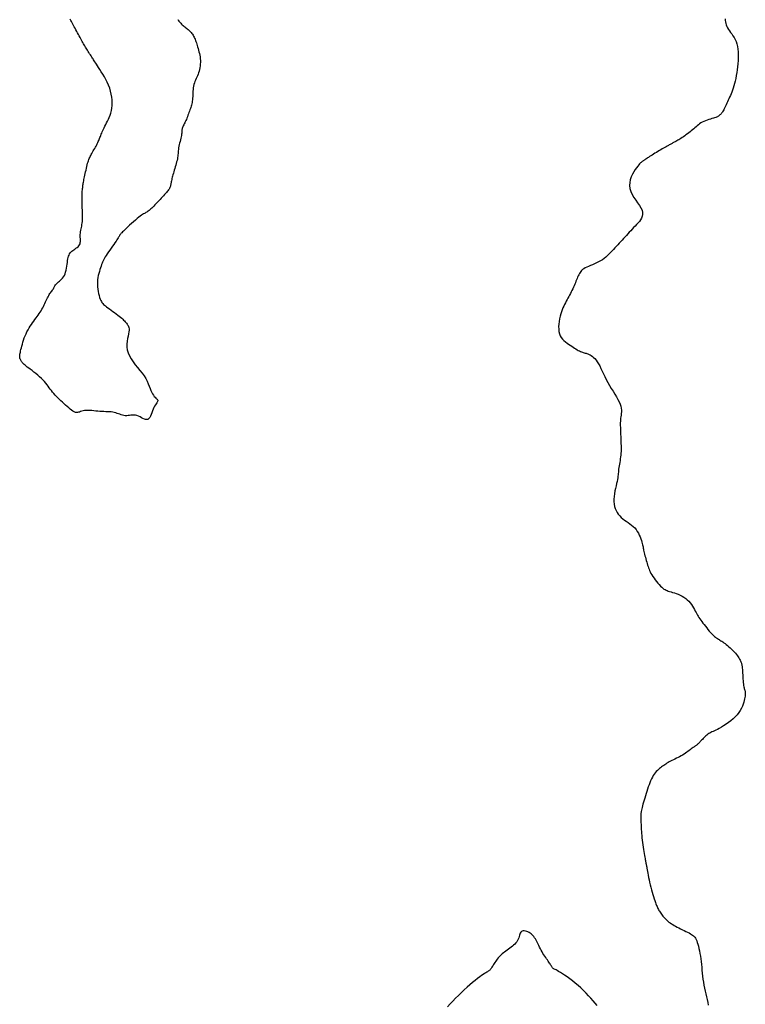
# Model space of a CAD drawing. Header units: millimetres. Extents: x 32690613 to 32693367, y 5343692 to 5344708.
# Tile 751 of 1009: x 32693075 to 32693105, y 5344024 to 5344064. Entities that reach past the tile are written whole.
import ezdxf

# ---------------------------------------------------------------- set-up
doc = ezdxf.new("R2010")
doc.units = ezdxf.units.MM
doc.header["$LTSCALE"] = 20
doc.layers.add('02-DGM_HL_492.00', color=82, linetype='Continuous')
doc.layers.add('02-DGM_HL_492.50', color=92, linetype='Continuous')

msp = doc.modelspace()

# ---------------------------------------------------------------- linework, layer by layer
at = {"layer": '02-DGM_HL_492.00', "elevation": 492, "flags": 128}
msp.add_lwpolyline([(32693081.891, 5344064.373), (32693081.912, 5344064.342), (32693081.936, 5344064.31), (32693081.962, 5344064.278), (32693081.99, 5344064.246), (32693082.019, 5344064.215), (32693082.051, 5344064.184), (32693082.083, 5344064.154), (32693082.116, 5344064.125), (32693082.15, 5344064.097), (32693082.185, 5344064.069), (32693082.22, 5344064.042), (32693082.254, 5344064.014), (32693082.289, 5344063.986), (32693082.322, 5344063.957), (32693082.355, 5344063.928), (32693082.387, 5344063.897), (32693082.418, 5344063.865), (32693082.447, 5344063.832), (32693082.476, 5344063.798), (32693082.502, 5344063.762), (32693082.528, 5344063.724), (32693082.552, 5344063.684), (32693082.574, 5344063.643), (32693082.594, 5344063.6), (32693082.613, 5344063.555), (32693082.631, 5344063.508), (32693082.649, 5344063.459), (32693082.666, 5344063.407), (32693082.682, 5344063.352), (32693082.7, 5344063.295), (32693082.717, 5344063.234), (32693082.736, 5344063.171), (32693082.754, 5344063.105), (32693082.772, 5344063.037), (32693082.789, 5344062.966), (32693082.804, 5344062.894), (32693082.817, 5344062.821), (32693082.826, 5344062.746), (32693082.831, 5344062.672), (32693082.832, 5344062.597), (32693082.828, 5344062.522), (32693082.82, 5344062.448), (32693082.809, 5344062.375), (32693082.794, 5344062.303), (32693082.776, 5344062.233), (32693082.756, 5344062.166), (32693082.734, 5344062.101), (32693082.709, 5344062.039), (32693082.684, 5344061.979), (32693082.658, 5344061.92), (32693082.632, 5344061.862), (32693082.608, 5344061.803), (32693082.585, 5344061.743), (32693082.566, 5344061.681), (32693082.55, 5344061.615), (32693082.538, 5344061.546), (32693082.529, 5344061.474), (32693082.523, 5344061.401), (32693082.519, 5344061.327), (32693082.516, 5344061.253), (32693082.514, 5344061.181), (32693082.51, 5344061.112), (32693082.505, 5344061.047), (32693082.498, 5344060.986), (32693082.489, 5344060.93), (32693082.478, 5344060.877), (32693082.465, 5344060.826), (32693082.451, 5344060.777), (32693082.435, 5344060.727), (32693082.418, 5344060.677), (32693082.399, 5344060.625), (32693082.38, 5344060.571), (32693082.36, 5344060.515), (32693082.339, 5344060.458), (32693082.318, 5344060.401), (32693082.296, 5344060.343), (32693082.273, 5344060.287), (32693082.251, 5344060.232), (32693082.228, 5344060.18), (32693082.205, 5344060.13), (32693082.182, 5344060.084), (32693082.16, 5344060.04), (32693082.14, 5344059.999), (32693082.121, 5344059.96), (32693082.104, 5344059.924), (32693082.09, 5344059.889), (32693082.079, 5344059.857), (32693082.072, 5344059.826), (32693082.067, 5344059.796), (32693082.064, 5344059.765), (32693082.062, 5344059.733), (32693082.059, 5344059.698), (32693082.057, 5344059.66), (32693082.052, 5344059.617), (32693082.045, 5344059.568), (32693082.034, 5344059.513), (32693082.021, 5344059.452), (32693082.006, 5344059.387), (32693081.99, 5344059.32), (32693081.973, 5344059.251), (32693081.958, 5344059.183), (32693081.943, 5344059.115), (32693081.931, 5344059.05), (32693081.922, 5344058.989), (32693081.915, 5344058.931), (32693081.91, 5344058.875), (32693081.905, 5344058.821), (32693081.9, 5344058.766), (32693081.895, 5344058.711), (32693081.887, 5344058.654), (32693081.877, 5344058.594), (32693081.864, 5344058.531), (32693081.848, 5344058.465), (32693081.829, 5344058.397), (32693081.81, 5344058.328), (32693081.789, 5344058.259), (32693081.768, 5344058.19), (32693081.748, 5344058.123), (32693081.729, 5344058.058), (32693081.711, 5344057.997), (32693081.694, 5344057.938), (32693081.679, 5344057.883), (32693081.666, 5344057.83), (32693081.654, 5344057.78), (32693081.643, 5344057.733), (32693081.633, 5344057.688), (32693081.625, 5344057.646), (32693081.618, 5344057.606), (32693081.611, 5344057.568), (32693081.604, 5344057.532), (32693081.597, 5344057.498), (32693081.589, 5344057.464), (32693081.579, 5344057.432), (32693081.566, 5344057.4), (32693081.551, 5344057.368), (32693081.533, 5344057.336), (32693081.511, 5344057.303), (32693081.486, 5344057.269), (32693081.457, 5344057.234), (32693081.425, 5344057.196), (32693081.389, 5344057.156), (32693081.35, 5344057.113), (32693081.307, 5344057.066), (32693081.26, 5344057.016), (32693081.211, 5344056.962), (32693081.159, 5344056.907), (32693081.106, 5344056.85), (32693081.053, 5344056.794), (32693081.001, 5344056.74), (32693080.95, 5344056.687), (32693080.902, 5344056.638), (32693080.857, 5344056.593), (32693080.815, 5344056.553), (32693080.775, 5344056.516), (32693080.738, 5344056.483), (32693080.703, 5344056.454), (32693080.669, 5344056.428), (32693080.637, 5344056.405), (32693080.606, 5344056.384), (32693080.576, 5344056.366), (32693080.545, 5344056.349), (32693080.512, 5344056.331), (32693080.477, 5344056.311), (32693080.437, 5344056.286), (32693080.392, 5344056.256), (32693080.34, 5344056.219), (32693080.281, 5344056.173), (32693080.213, 5344056.117), (32693080.138, 5344056.053), (32693080.059, 5344055.984), (32693079.979, 5344055.912), (32693079.9, 5344055.84), (32693079.824, 5344055.77), (32693079.755, 5344055.706), (32693079.694, 5344055.649), (32693079.644, 5344055.602), (32693079.605, 5344055.564), (32693079.573, 5344055.533), (32693079.549, 5344055.508), (32693079.53, 5344055.487), (32693079.516, 5344055.47), (32693079.504, 5344055.454), (32693079.494, 5344055.439), (32693079.484, 5344055.422), (32693079.473, 5344055.403), (32693079.461, 5344055.38), (32693079.445, 5344055.353), (32693079.425, 5344055.321), (32693079.401, 5344055.283), (32693079.371, 5344055.237), (32693079.335, 5344055.182), (32693079.291, 5344055.119), (32693079.241, 5344055.048), (32693079.187, 5344054.973), (32693079.131, 5344054.894), (32693079.075, 5344054.814), (32693079.021, 5344054.735), (32693078.97, 5344054.66), (32693078.924, 5344054.59), (32693078.886, 5344054.527), (32693078.853, 5344054.47), (32693078.826, 5344054.417), (32693078.801, 5344054.366), (32693078.78, 5344054.315), (32693078.76, 5344054.263), (32693078.739, 5344054.208), (32693078.718, 5344054.147), (32693078.694, 5344054.081), (32693078.669, 5344054.008), (32693078.645, 5344053.93), (32693078.621, 5344053.846), (32693078.6, 5344053.759), (32693078.582, 5344053.668), (32693078.569, 5344053.574), (32693078.562, 5344053.478), (32693078.562, 5344053.381), (32693078.568, 5344053.283), (32693078.579, 5344053.187), (32693078.594, 5344053.094), (32693078.613, 5344053.005), (32693078.635, 5344052.922), (32693078.657, 5344052.846), (32693078.681, 5344052.78), (32693078.704, 5344052.723), (32693078.728, 5344052.675), (32693078.753, 5344052.633), (32693078.782, 5344052.596), (32693078.814, 5344052.562), (32693078.851, 5344052.529), (32693078.894, 5344052.494), (32693078.943, 5344052.457), (32693079.001, 5344052.415), (32693079.064, 5344052.369), (32693079.132, 5344052.32), (32693079.202, 5344052.27), (32693079.273, 5344052.218), (32693079.342, 5344052.167), (32693079.408, 5344052.117), (32693079.468, 5344052.069), (32693079.522, 5344052.024), (32693079.57, 5344051.983), (32693079.612, 5344051.943), (32693079.65, 5344051.906), (32693079.683, 5344051.871), (32693079.714, 5344051.838), (32693079.742, 5344051.806), (32693079.769, 5344051.775), (32693079.794, 5344051.745), (32693079.818, 5344051.714), (32693079.84, 5344051.681), (32693079.857, 5344051.643), (32693079.87, 5344051.6), (32693079.878, 5344051.549), (32693079.878, 5344051.489), (32693079.872, 5344051.418), (32693079.857, 5344051.335), (32693079.838, 5344051.241), (32693079.818, 5344051.139), (32693079.8, 5344051.028), (32693079.79, 5344050.912), (32693079.789, 5344050.792), (32693079.803, 5344050.669), (32693079.835, 5344050.545), (32693079.888, 5344050.422), (32693079.958, 5344050.3), (32693080.041, 5344050.179), (32693080.133, 5344050.06), (32693080.228, 5344049.941), (32693080.324, 5344049.824), (32693080.415, 5344049.708), (32693080.497, 5344049.594), (32693080.566, 5344049.482), (32693080.624, 5344049.373), (32693080.673, 5344049.268), (32693080.715, 5344049.168), (32693080.751, 5344049.075), (32693080.783, 5344048.989), (32693080.815, 5344048.912), (32693080.848, 5344048.846), (32693080.883, 5344048.79), (32693080.919, 5344048.744), (32693080.954, 5344048.706), (32693080.988, 5344048.674), (32693081.018, 5344048.648), (32693081.043, 5344048.625), (32693081.061, 5344048.604), (32693081.07, 5344048.583), (32693081.07, 5344048.561), (32693081.06, 5344048.536), (32693081.044, 5344048.509), (32693081.022, 5344048.477), (32693080.996, 5344048.439), (32693080.967, 5344048.396), (32693080.937, 5344048.345), (32693080.908, 5344048.286), (32693080.88, 5344048.218), (32693080.853, 5344048.145), (32693080.826, 5344048.069), (32693080.798, 5344047.996), (32693080.769, 5344047.928), (32693080.736, 5344047.868), (32693080.701, 5344047.822), (32693080.66, 5344047.792), (32693080.615, 5344047.781), (32693080.564, 5344047.787), (32693080.51, 5344047.804), (32693080.452, 5344047.831), (32693080.392, 5344047.862), (32693080.33, 5344047.894), (32693080.267, 5344047.924), (32693080.204, 5344047.947), (32693080.141, 5344047.96), (32693080.078, 5344047.966), (32693080.016, 5344047.965), (32693079.955, 5344047.96), (32693079.895, 5344047.953), (32693079.836, 5344047.947), (32693079.777, 5344047.944), (32693079.72, 5344047.945), (32693079.664, 5344047.952), (32693079.609, 5344047.964), (32693079.554, 5344047.981), (32693079.499, 5344048.001), (32693079.443, 5344048.021), (32693079.386, 5344048.042), (32693079.326, 5344048.061), (32693079.265, 5344048.077), (32693079.2, 5344048.089), (32693079.133, 5344048.098), (32693079.062, 5344048.104), (32693078.989, 5344048.108), (32693078.913, 5344048.111), (32693078.835, 5344048.114), (32693078.754, 5344048.118), (32693078.671, 5344048.123), (32693078.585, 5344048.13), (32693078.498, 5344048.138), (32693078.412, 5344048.147), (32693078.327, 5344048.155), (32693078.244, 5344048.16), (32693078.166, 5344048.163), (32693078.093, 5344048.162), (32693078.027, 5344048.156), (32693077.969, 5344048.145), (32693077.917, 5344048.13), (32693077.87, 5344048.113), (32693077.826, 5344048.097), (32693077.785, 5344048.084), (32693077.743, 5344048.076), (32693077.7, 5344048.075), (32693077.655, 5344048.083), (32693077.605, 5344048.103), (32693077.552, 5344048.132), (32693077.495, 5344048.17), (32693077.436, 5344048.216), (32693077.374, 5344048.267), (32693077.311, 5344048.322), (32693077.247, 5344048.381), (32693077.182, 5344048.44), (32693077.117, 5344048.5), (32693077.053, 5344048.56), (32693076.99, 5344048.62), (32693076.928, 5344048.681), (32693076.868, 5344048.741), (32693076.81, 5344048.801), (32693076.756, 5344048.861), (32693076.705, 5344048.922), (32693076.657, 5344048.983), (32693076.612, 5344049.044), (32693076.568, 5344049.105), (32693076.523, 5344049.167), (32693076.476, 5344049.23), (32693076.426, 5344049.293), (32693076.371, 5344049.358), (32693076.31, 5344049.424), (32693076.241, 5344049.49), (32693076.167, 5344049.557), (32693076.088, 5344049.624), (32693076.009, 5344049.689), (32693075.929, 5344049.752), (32693075.853, 5344049.812), (32693075.78, 5344049.867), (32693075.715, 5344049.917), (32693075.658, 5344049.962), (32693075.609, 5344050.002), (32693075.567, 5344050.037), (32693075.531, 5344050.069), (32693075.501, 5344050.097), (32693075.475, 5344050.124), (32693075.452, 5344050.149), (32693075.432, 5344050.173), (32693075.414, 5344050.198), (32693075.398, 5344050.222), (32693075.384, 5344050.247), (32693075.372, 5344050.271), (32693075.362, 5344050.297), (32693075.354, 5344050.322), (32693075.348, 5344050.348), (32693075.344, 5344050.374), (32693075.343, 5344050.4), (32693075.344, 5344050.429), (32693075.348, 5344050.459), (32693075.353, 5344050.494), (32693075.361, 5344050.532), (32693075.371, 5344050.577), (32693075.383, 5344050.628), (32693075.397, 5344050.687), (32693075.414, 5344050.754), (32693075.433, 5344050.829), (32693075.454, 5344050.909), (32693075.478, 5344050.994), (32693075.505, 5344051.081), (32693075.535, 5344051.169), (32693075.568, 5344051.258), (32693075.605, 5344051.344), (32693075.645, 5344051.427), (32693075.688, 5344051.507), (32693075.733, 5344051.584), (32693075.78, 5344051.659), (32693075.829, 5344051.731), (32693075.878, 5344051.8), (32693075.926, 5344051.868), (32693075.975, 5344051.933), (32693076.021, 5344051.996), (32693076.067, 5344052.059), (32693076.111, 5344052.119), (32693076.153, 5344052.18), (32693076.193, 5344052.239), (32693076.231, 5344052.299), (32693076.267, 5344052.358), (32693076.3, 5344052.418), (32693076.332, 5344052.479), (32693076.361, 5344052.54), (32693076.388, 5344052.6), (32693076.415, 5344052.659), (32693076.44, 5344052.717), (32693076.466, 5344052.773), (32693076.491, 5344052.826), (32693076.517, 5344052.876), (32693076.544, 5344052.922), (32693076.571, 5344052.965), (32693076.598, 5344053.005), (32693076.625, 5344053.042), (32693076.651, 5344053.077), (32693076.675, 5344053.111), (32693076.698, 5344053.144), (32693076.719, 5344053.176), (32693076.738, 5344053.208), (32693076.755, 5344053.24), (32693076.771, 5344053.271), (32693076.788, 5344053.303), (32693076.806, 5344053.334), (32693076.827, 5344053.366), (32693076.852, 5344053.397), (32693076.881, 5344053.428), (32693076.915, 5344053.459), (32693076.954, 5344053.49), (32693076.995, 5344053.524), (32693077.038, 5344053.561), (32693077.081, 5344053.602), (32693077.122, 5344053.648), (32693077.16, 5344053.7), (32693077.194, 5344053.76), (32693077.223, 5344053.827), (32693077.247, 5344053.902), (32693077.266, 5344053.98), (32693077.283, 5344054.062), (32693077.296, 5344054.144), (32693077.308, 5344054.225), (32693077.319, 5344054.303), (32693077.33, 5344054.377), (32693077.342, 5344054.443), (32693077.355, 5344054.503), (32693077.37, 5344054.558), (32693077.387, 5344054.607), (32693077.409, 5344054.652), (32693077.434, 5344054.692), (32693077.463, 5344054.729), (32693077.498, 5344054.763), (32693077.539, 5344054.795), (32693077.583, 5344054.825), (32693077.63, 5344054.855), (32693077.676, 5344054.885), (32693077.721, 5344054.916), (32693077.762, 5344054.949), (32693077.798, 5344054.986), (32693077.826, 5344055.026), (32693077.844, 5344055.071), (32693077.855, 5344055.12), (32693077.86, 5344055.172), (32693077.861, 5344055.227), (32693077.859, 5344055.284), (32693077.856, 5344055.343), (32693077.854, 5344055.401), (32693077.854, 5344055.46), (32693077.858, 5344055.518), (32693077.866, 5344055.575), (32693077.876, 5344055.632), (32693077.888, 5344055.689), (32693077.9, 5344055.747), (32693077.912, 5344055.806), (32693077.924, 5344055.866), (32693077.933, 5344055.928), (32693077.94, 5344055.992), (32693077.945, 5344056.057), (32693077.947, 5344056.125), (32693077.948, 5344056.193), (32693077.947, 5344056.263), (32693077.946, 5344056.334), (32693077.943, 5344056.405), (32693077.94, 5344056.476), (32693077.938, 5344056.547), (32693077.935, 5344056.618), (32693077.933, 5344056.689), (32693077.931, 5344056.759), (32693077.929, 5344056.827), (32693077.928, 5344056.894), (32693077.928, 5344056.96), (32693077.928, 5344057.024), (32693077.929, 5344057.085), (32693077.932, 5344057.144), (32693077.935, 5344057.202), (32693077.938, 5344057.257), (32693077.943, 5344057.31), (32693077.948, 5344057.36), (32693077.953, 5344057.409), (32693077.959, 5344057.456), (32693077.966, 5344057.501), (32693077.973, 5344057.545), (32693077.98, 5344057.589), (32693077.989, 5344057.634), (32693077.998, 5344057.682), (32693078.008, 5344057.732), (32693078.02, 5344057.787), (32693078.032, 5344057.847), (32693078.046, 5344057.913), (32693078.061, 5344057.984), (32693078.077, 5344058.057), (32693078.093, 5344058.132), (32693078.11, 5344058.207), (32693078.127, 5344058.279), (32693078.144, 5344058.348), (32693078.16, 5344058.411), (32693078.177, 5344058.468), (32693078.193, 5344058.519), (32693078.209, 5344058.565), (32693078.226, 5344058.609), (32693078.244, 5344058.65), (32693078.264, 5344058.691), (32693078.285, 5344058.732), (32693078.309, 5344058.775), (32693078.335, 5344058.822), (32693078.363, 5344058.871), (32693078.392, 5344058.921), (32693078.422, 5344058.973), (32693078.452, 5344059.025), (32693078.481, 5344059.077), (32693078.509, 5344059.127), (32693078.536, 5344059.176), (32693078.559, 5344059.223), (32693078.581, 5344059.268), (32693078.6, 5344059.311), (32693078.619, 5344059.354), (32693078.636, 5344059.396), (32693078.653, 5344059.438), (32693078.67, 5344059.48), (32693078.686, 5344059.524), (32693078.704, 5344059.569), (32693078.722, 5344059.616), (32693078.742, 5344059.666), (32693078.763, 5344059.717), (32693078.786, 5344059.771), (32693078.812, 5344059.827), (32693078.841, 5344059.886), (32693078.872, 5344059.948), (32693078.907, 5344060.014), (32693078.944, 5344060.083), (32693078.982, 5344060.156), (32693079.02, 5344060.234), (32693079.056, 5344060.316), (32693079.089, 5344060.403), (32693079.118, 5344060.495), (32693079.143, 5344060.593), (32693079.16, 5344060.697), (32693079.171, 5344060.806), (32693079.175, 5344060.919), (32693079.171, 5344061.036), (32693079.159, 5344061.156), (32693079.139, 5344061.278), (32693079.111, 5344061.401), (32693079.073, 5344061.524), (32693079.026, 5344061.647), (32693078.972, 5344061.768), (32693078.913, 5344061.887), (32693078.851, 5344062), (32693078.788, 5344062.108), (32693078.726, 5344062.208), (32693078.667, 5344062.3), (32693078.614, 5344062.382), (32693078.568, 5344062.453), (32693078.528, 5344062.514), (32693078.493, 5344062.567), (32693078.462, 5344062.614), (32693078.434, 5344062.656), (32693078.408, 5344062.696), (32693078.383, 5344062.735), (32693078.357, 5344062.775), (32693078.329, 5344062.817), (32693078.301, 5344062.861), (32693078.271, 5344062.906), (32693078.241, 5344062.953), (32693078.211, 5344063), (32693078.181, 5344063.047), (32693078.151, 5344063.095), (32693078.123, 5344063.141), (32693078.096, 5344063.186), (32693078.069, 5344063.231), (32693078.044, 5344063.275), (32693078.018, 5344063.321), (32693077.992, 5344063.367), (32693077.966, 5344063.414), (32693077.938, 5344063.464), (32693077.909, 5344063.517), (32693077.878, 5344063.573), (32693077.846, 5344063.632), (32693077.812, 5344063.693), (32693077.778, 5344063.755), (32693077.743, 5344063.819), (32693077.708, 5344063.882), (32693077.674, 5344063.945), (32693077.64, 5344064.007), (32693077.606, 5344064.067), (32693077.574, 5344064.126), (32693077.544, 5344064.182), (32693077.514, 5344064.237), (32693077.486, 5344064.289), (32693077.461, 5344064.338), (32693077.437, 5344064.385)], dxfattribs=at)
at = {"layer": '02-DGM_HL_492.50', "elevation": 492.5, "flags": 128}
for points in [[(32693104.581, 5344064.397), (32693104.587, 5344064.335), (32693104.595, 5344064.273), (32693104.608, 5344064.211), (32693104.625, 5344064.149), (32693104.648, 5344064.087), (32693104.678, 5344064.026), (32693104.715, 5344063.964), (32693104.758, 5344063.902), (32693104.806, 5344063.839), (32693104.855, 5344063.772), (32693104.904, 5344063.701), (32693104.952, 5344063.626), (32693104.996, 5344063.544), (32693105.034, 5344063.456), (32693105.065, 5344063.359), (32693105.089, 5344063.256), (32693105.107, 5344063.146), (32693105.118, 5344063.032), (32693105.124, 5344062.913), (32693105.124, 5344062.791), (32693105.12, 5344062.667), (32693105.111, 5344062.541), (32693105.099, 5344062.416), (32693105.083, 5344062.291), (32693105.064, 5344062.169), (32693105.042, 5344062.049), (32693105.018, 5344061.933), (32693104.993, 5344061.821), (32693104.966, 5344061.716), (32693104.939, 5344061.617), (32693104.911, 5344061.526), (32693104.883, 5344061.442), (32693104.855, 5344061.363), (32693104.827, 5344061.29), (32693104.798, 5344061.22), (32693104.769, 5344061.153), (32693104.741, 5344061.089), (32693104.712, 5344061.025), (32693104.683, 5344060.961), (32693104.655, 5344060.898), (32693104.626, 5344060.837), (32693104.599, 5344060.778), (32693104.572, 5344060.722), (32693104.546, 5344060.67), (32693104.521, 5344060.623), (32693104.498, 5344060.581), (32693104.475, 5344060.545), (32693104.455, 5344060.514), (32693104.435, 5344060.488), (32693104.417, 5344060.466), (32693104.399, 5344060.447), (32693104.383, 5344060.431), (32693104.367, 5344060.416), (32693104.352, 5344060.403), (32693104.337, 5344060.39), (32693104.321, 5344060.377), (32693104.303, 5344060.364), (32693104.282, 5344060.351), (32693104.258, 5344060.338), (32693104.228, 5344060.324), (32693104.191, 5344060.31), (32693104.147, 5344060.295), (32693104.095, 5344060.278), (32693104.036, 5344060.261), (32693103.972, 5344060.242), (32693103.905, 5344060.221), (32693103.835, 5344060.198), (32693103.766, 5344060.173), (32693103.699, 5344060.145), (32693103.635, 5344060.115), (32693103.577, 5344060.082), (32693103.522, 5344060.047), (32693103.471, 5344060.009), (32693103.422, 5344059.969), (32693103.375, 5344059.928), (32693103.328, 5344059.886), (32693103.28, 5344059.843), (32693103.231, 5344059.799), (32693103.179, 5344059.756), (32693103.126, 5344059.712), (32693103.071, 5344059.669), (32693103.015, 5344059.628), (32693102.959, 5344059.587), (32693102.904, 5344059.548), (32693102.851, 5344059.511), (32693102.799, 5344059.477), (32693102.749, 5344059.445), (32693102.702, 5344059.415), (32693102.657, 5344059.388), (32693102.615, 5344059.363), (32693102.576, 5344059.341), (32693102.539, 5344059.32), (32693102.504, 5344059.301), (32693102.473, 5344059.283), (32693102.443, 5344059.267), (32693102.415, 5344059.252), (32693102.388, 5344059.237), (32693102.36, 5344059.221), (32693102.331, 5344059.206), (32693102.3, 5344059.188), (32693102.266, 5344059.17), (32693102.228, 5344059.148), (32693102.184, 5344059.125), (32693102.137, 5344059.098), (32693102.085, 5344059.07), (32693102.03, 5344059.039), (32693101.973, 5344059.006), (32693101.914, 5344058.972), (32693101.854, 5344058.937), (32693101.793, 5344058.901), (32693101.732, 5344058.864), (32693101.671, 5344058.826), (32693101.613, 5344058.789), (32693101.556, 5344058.753), (32693101.502, 5344058.719), (32693101.452, 5344058.686), (32693101.406, 5344058.656), (32693101.365, 5344058.63), (32693101.33, 5344058.607), (32693101.299, 5344058.587), (32693101.273, 5344058.569), (32693101.249, 5344058.554), (32693101.228, 5344058.54), (32693101.208, 5344058.527), (32693101.189, 5344058.514), (32693101.169, 5344058.501), (32693101.148, 5344058.487), (32693101.125, 5344058.471), (32693101.099, 5344058.45), (32693101.07, 5344058.424), (32693101.037, 5344058.39), (32693101, 5344058.347), (32693100.957, 5344058.294), (32693100.908, 5344058.228), (32693100.854, 5344058.149), (32693100.797, 5344058.058), (32693100.741, 5344057.957), (32693100.691, 5344057.847), (32693100.651, 5344057.731), (32693100.625, 5344057.61), (32693100.616, 5344057.487), (32693100.63, 5344057.363), (32693100.667, 5344057.239), (32693100.725, 5344057.117), (32693100.796, 5344056.998), (32693100.874, 5344056.882), (32693100.954, 5344056.77), (32693101.028, 5344056.663), (32693101.091, 5344056.561), (32693101.137, 5344056.465), (32693101.161, 5344056.376), (32693101.163, 5344056.293), (32693101.148, 5344056.215), (32693101.119, 5344056.141), (32693101.077, 5344056.071), (32693101.026, 5344056.003), (32693100.97, 5344055.937), (32693100.91, 5344055.872), (32693100.85, 5344055.807), (32693100.79, 5344055.743), (32693100.73, 5344055.678), (32693100.67, 5344055.613), (32693100.61, 5344055.548), (32693100.55, 5344055.483), (32693100.49, 5344055.418), (32693100.43, 5344055.353), (32693100.37, 5344055.288), (32693100.31, 5344055.223), (32693100.25, 5344055.159), (32693100.19, 5344055.094), (32693100.13, 5344055.029), (32693100.07, 5344054.964), (32693100.01, 5344054.899), (32693099.95, 5344054.834), (32693099.89, 5344054.769), (32693099.829, 5344054.705), (32693099.767, 5344054.642), (32693099.703, 5344054.58), (32693099.637, 5344054.521), (32693099.568, 5344054.465), (32693099.495, 5344054.412), (32693099.418, 5344054.363), (32693099.336, 5344054.318), (32693099.252, 5344054.277), (32693099.166, 5344054.239), (32693099.08, 5344054.204), (32693098.997, 5344054.17), (32693098.918, 5344054.137), (32693098.844, 5344054.104), (32693098.779, 5344054.071), (32693098.722, 5344054.037), (32693098.674, 5344054.001), (32693098.632, 5344053.964), (32693098.597, 5344053.924), (32693098.566, 5344053.883), (32693098.539, 5344053.839), (32693098.515, 5344053.792), (32693098.491, 5344053.743), (32693098.468, 5344053.691), (32693098.445, 5344053.635), (32693098.422, 5344053.578), (32693098.398, 5344053.518), (32693098.373, 5344053.457), (32693098.348, 5344053.395), (32693098.321, 5344053.332), (32693098.293, 5344053.268), (32693098.264, 5344053.204), (32693098.233, 5344053.141), (32693098.201, 5344053.077), (32693098.168, 5344053.013), (32693098.134, 5344052.949), (32693098.099, 5344052.885), (32693098.065, 5344052.821), (32693098.03, 5344052.758), (32693097.995, 5344052.693), (32693097.96, 5344052.628), (32693097.925, 5344052.561), (32693097.892, 5344052.492), (32693097.859, 5344052.418), (32693097.828, 5344052.339), (32693097.798, 5344052.255), (32693097.769, 5344052.164), (32693097.743, 5344052.065), (32693097.719, 5344051.961), (32693097.701, 5344051.854), (32693097.687, 5344051.745), (32693097.681, 5344051.637), (32693097.682, 5344051.533), (32693097.693, 5344051.433), (32693097.715, 5344051.341), (32693097.748, 5344051.258), (32693097.791, 5344051.184), (32693097.843, 5344051.117), (32693097.9, 5344051.057), (32693097.963, 5344051.003), (32693098.028, 5344050.953), (32693098.094, 5344050.908), (32693098.159, 5344050.864), (32693098.222, 5344050.823), (32693098.282, 5344050.784), (32693098.34, 5344050.747), (32693098.394, 5344050.713), (32693098.446, 5344050.681), (32693098.496, 5344050.653), (32693098.542, 5344050.628), (32693098.586, 5344050.607), (32693098.627, 5344050.59), (32693098.666, 5344050.575), (32693098.704, 5344050.563), (32693098.741, 5344050.552), (32693098.778, 5344050.542), (32693098.816, 5344050.531), (32693098.855, 5344050.519), (32693098.896, 5344050.504), (32693098.94, 5344050.486), (32693098.985, 5344050.464), (32693099.033, 5344050.436), (32693099.082, 5344050.402), (32693099.132, 5344050.36), (32693099.183, 5344050.31), (32693099.234, 5344050.25), (32693099.284, 5344050.18), (32693099.334, 5344050.098), (32693099.383, 5344050.006), (32693099.433, 5344049.905), (32693099.485, 5344049.796), (32693099.539, 5344049.682), (32693099.595, 5344049.564), (32693099.656, 5344049.443), (32693099.721, 5344049.321), (32693099.79, 5344049.199), (32693099.863, 5344049.078), (32693099.936, 5344048.958), (32693100.007, 5344048.842), (32693100.074, 5344048.73), (32693100.135, 5344048.622), (32693100.187, 5344048.519), (32693100.228, 5344048.423), (32693100.257, 5344048.334), (32693100.274, 5344048.252), (32693100.282, 5344048.175), (32693100.282, 5344048.102), (32693100.278, 5344048.034), (32693100.269, 5344047.968), (32693100.26, 5344047.904), (32693100.251, 5344047.84), (32693100.244, 5344047.778), (32693100.24, 5344047.715), (32693100.237, 5344047.652), (32693100.236, 5344047.59), (32693100.237, 5344047.527), (32693100.238, 5344047.465), (32693100.24, 5344047.402), (32693100.243, 5344047.34), (32693100.245, 5344047.277), (32693100.248, 5344047.215), (32693100.25, 5344047.152), (32693100.253, 5344047.09), (32693100.255, 5344047.028), (32693100.257, 5344046.965), (32693100.26, 5344046.903), (32693100.262, 5344046.84), (32693100.265, 5344046.778), (32693100.267, 5344046.715), (32693100.268, 5344046.651), (32693100.269, 5344046.587), (32693100.268, 5344046.521), (32693100.266, 5344046.453), (32693100.261, 5344046.384), (32693100.255, 5344046.312), (32693100.246, 5344046.237), (32693100.236, 5344046.161), (32693100.224, 5344046.084), (32693100.211, 5344046.008), (32693100.199, 5344045.932), (32693100.187, 5344045.859), (32693100.176, 5344045.79), (32693100.167, 5344045.724), (32693100.16, 5344045.664), (32693100.155, 5344045.607), (32693100.15, 5344045.551), (32693100.145, 5344045.494), (32693100.138, 5344045.435), (32693100.13, 5344045.371), (32693100.118, 5344045.301), (32693100.103, 5344045.222), (32693100.083, 5344045.133), (32693100.061, 5344045.035), (32693100.037, 5344044.931), (32693100.014, 5344044.822), (32693099.994, 5344044.711), (32693099.979, 5344044.599), (32693099.97, 5344044.489), (32693099.969, 5344044.382), (32693099.978, 5344044.281), (32693099.997, 5344044.185), (32693100.024, 5344044.095), (32693100.06, 5344044.011), (32693100.103, 5344043.932), (32693100.154, 5344043.858), (32693100.21, 5344043.79), (32693100.273, 5344043.727), (32693100.34, 5344043.67), (32693100.411, 5344043.616), (32693100.484, 5344043.565), (32693100.557, 5344043.514), (32693100.63, 5344043.463), (32693100.701, 5344043.41), (32693100.769, 5344043.353), (32693100.832, 5344043.29), (32693100.889, 5344043.222), (32693100.939, 5344043.148), (32693100.985, 5344043.072), (32693101.024, 5344042.994), (32693101.058, 5344042.916), (32693101.088, 5344042.841), (32693101.113, 5344042.77), (32693101.133, 5344042.704), (32693101.149, 5344042.646), (32693101.162, 5344042.594), (32693101.172, 5344042.546), (32693101.18, 5344042.501), (32693101.188, 5344042.457), (32693101.196, 5344042.412), (32693101.204, 5344042.366), (32693101.215, 5344042.316), (32693101.227, 5344042.26), (32693101.242, 5344042.201), (32693101.259, 5344042.138), (32693101.276, 5344042.073), (32693101.295, 5344042.007), (32693101.314, 5344041.941), (32693101.333, 5344041.875), (32693101.351, 5344041.812), (32693101.369, 5344041.752), (32693101.387, 5344041.693), (32693101.405, 5344041.637), (32693101.426, 5344041.58), (32693101.449, 5344041.523), (32693101.476, 5344041.465), (32693101.508, 5344041.405), (32693101.545, 5344041.342), (32693101.588, 5344041.275), (32693101.636, 5344041.206), (32693101.688, 5344041.136), (32693101.742, 5344041.067), (32693101.797, 5344041), (32693101.852, 5344040.938), (32693101.906, 5344040.881), (32693101.956, 5344040.832), (32693102.003, 5344040.792), (32693102.047, 5344040.758), (32693102.09, 5344040.731), (32693102.133, 5344040.709), (32693102.178, 5344040.69), (32693102.227, 5344040.673), (32693102.28, 5344040.656), (32693102.339, 5344040.639), (32693102.406, 5344040.619), (32693102.479, 5344040.597), (32693102.557, 5344040.571), (32693102.637, 5344040.541), (32693102.718, 5344040.507), (32693102.798, 5344040.467), (32693102.875, 5344040.422), (32693102.947, 5344040.371), (32693103.014, 5344040.313), (32693103.075, 5344040.25), (32693103.131, 5344040.183), (32693103.182, 5344040.114), (32693103.228, 5344040.044), (32693103.27, 5344039.975), (32693103.308, 5344039.908), (32693103.343, 5344039.844), (32693103.376, 5344039.785), (32693103.406, 5344039.73), (32693103.436, 5344039.678), (32693103.466, 5344039.626), (32693103.498, 5344039.575), (32693103.532, 5344039.523), (32693103.569, 5344039.468), (32693103.61, 5344039.41), (32693103.657, 5344039.347), (32693103.708, 5344039.28), (32693103.761, 5344039.212), (32693103.816, 5344039.144), (32693103.871, 5344039.077), (32693103.925, 5344039.014), (32693103.977, 5344038.955), (32693104.025, 5344038.903), (32693104.068, 5344038.859), (32693104.107, 5344038.821), (32693104.143, 5344038.79), (32693104.176, 5344038.763), (32693104.208, 5344038.74), (32693104.239, 5344038.719), (32693104.269, 5344038.7), (32693104.301, 5344038.68), (32693104.333, 5344038.66), (32693104.368, 5344038.639), (32693104.405, 5344038.615), (32693104.444, 5344038.589), (32693104.485, 5344038.561), (32693104.529, 5344038.529), (32693104.576, 5344038.494), (32693104.626, 5344038.454), (32693104.679, 5344038.41), (32693104.735, 5344038.363), (32693104.791, 5344038.312), (32693104.847, 5344038.259), (32693104.903, 5344038.205), (32693104.955, 5344038.151), (32693105.005, 5344038.097), (32693105.05, 5344038.044), (32693105.089, 5344037.993), (32693105.124, 5344037.944), (32693105.153, 5344037.898), (32693105.178, 5344037.854), (32693105.2, 5344037.813), (32693105.218, 5344037.774), (32693105.233, 5344037.739), (32693105.246, 5344037.706), (32693105.256, 5344037.677), (32693105.265, 5344037.649), (32693105.273, 5344037.621), (32693105.279, 5344037.59), (32693105.284, 5344037.557), (32693105.289, 5344037.517), (32693105.293, 5344037.47), (32693105.297, 5344037.414), (32693105.301, 5344037.349), (32693105.305, 5344037.275), (32693105.309, 5344037.195), (32693105.314, 5344037.113), (32693105.319, 5344037.03), (32693105.325, 5344036.95), (32693105.331, 5344036.876), (32693105.338, 5344036.808), (32693105.346, 5344036.751), (32693105.355, 5344036.703), (32693105.364, 5344036.662), (32693105.373, 5344036.627), (32693105.382, 5344036.597), (32693105.391, 5344036.57), (32693105.398, 5344036.545), (32693105.405, 5344036.519), (32693105.411, 5344036.493), (32693105.415, 5344036.464), (32693105.417, 5344036.432), (32693105.417, 5344036.396), (32693105.415, 5344036.356), (32693105.41, 5344036.31), (32693105.401, 5344036.258), (32693105.39, 5344036.199), (32693105.375, 5344036.132), (32693105.355, 5344036.059), (32693105.33, 5344035.979), (32693105.298, 5344035.896), (32693105.258, 5344035.81), (32693105.209, 5344035.722), (32693105.151, 5344035.633), (32693105.082, 5344035.545), (32693105.002, 5344035.458), (32693104.912, 5344035.375), (32693104.817, 5344035.295), (32693104.718, 5344035.219), (32693104.618, 5344035.149), (32693104.519, 5344035.085), (32693104.426, 5344035.028), (32693104.34, 5344034.979), (32693104.263, 5344034.938), (32693104.195, 5344034.905), (32693104.134, 5344034.877), (32693104.08, 5344034.852), (32693104.032, 5344034.83), (32693103.987, 5344034.809), (32693103.944, 5344034.787), (32693103.903, 5344034.762), (32693103.863, 5344034.733), (32693103.823, 5344034.702), (32693103.783, 5344034.667), (32693103.745, 5344034.631), (32693103.708, 5344034.595), (32693103.673, 5344034.558), (32693103.639, 5344034.523), (32693103.608, 5344034.489), (32693103.579, 5344034.458), (32693103.553, 5344034.429), (32693103.528, 5344034.403), (32693103.505, 5344034.379), (32693103.483, 5344034.357), (32693103.462, 5344034.337), (32693103.441, 5344034.318), (32693103.421, 5344034.301), (32693103.401, 5344034.285), (32693103.38, 5344034.27), (32693103.358, 5344034.255), (32693103.334, 5344034.239), (32693103.309, 5344034.222), (32693103.281, 5344034.203), (32693103.25, 5344034.181), (32693103.216, 5344034.156), (32693103.178, 5344034.128), (32693103.136, 5344034.096), (32693103.091, 5344034.061), (32693103.042, 5344034.025), (32693102.99, 5344033.988), (32693102.935, 5344033.95), (32693102.878, 5344033.911), (32693102.818, 5344033.874), (32693102.756, 5344033.838), (32693102.692, 5344033.803), (32693102.628, 5344033.769), (32693102.563, 5344033.737), (32693102.5, 5344033.705), (32693102.437, 5344033.674), (32693102.377, 5344033.644), (32693102.32, 5344033.615), (32693102.266, 5344033.586), (32693102.216, 5344033.558), (32693102.168, 5344033.53), (32693102.122, 5344033.501), (32693102.077, 5344033.473), (32693102.034, 5344033.443), (32693101.991, 5344033.413), (32693101.948, 5344033.381), (32693101.904, 5344033.349), (32693101.86, 5344033.314), (32693101.816, 5344033.276), (32693101.772, 5344033.235), (32693101.728, 5344033.19), (32693101.686, 5344033.141), (32693101.644, 5344033.086), (32693101.604, 5344033.025), (32693101.566, 5344032.958), (32693101.529, 5344032.884), (32693101.494, 5344032.806), (32693101.46, 5344032.724), (32693101.427, 5344032.637), (32693101.395, 5344032.548), (32693101.364, 5344032.457), (32693101.334, 5344032.365), (32693101.305, 5344032.272), (32693101.276, 5344032.18), (32693101.249, 5344032.089), (32693101.223, 5344032.001), (32693101.198, 5344031.917), (32693101.176, 5344031.837), (32693101.157, 5344031.763), (32693101.14, 5344031.696), (32693101.126, 5344031.637), (32693101.115, 5344031.584), (32693101.106, 5344031.538), (32693101.099, 5344031.496), (32693101.094, 5344031.458), (32693101.091, 5344031.422), (32693101.089, 5344031.388), (32693101.088, 5344031.355), (32693101.087, 5344031.321), (32693101.087, 5344031.285), (32693101.087, 5344031.248), (32693101.088, 5344031.208), (32693101.09, 5344031.164), (32693101.091, 5344031.116), (32693101.093, 5344031.063), (32693101.095, 5344031.003), (32693101.098, 5344030.938), (32693101.101, 5344030.866), (32693101.105, 5344030.789), (32693101.11, 5344030.707), (32693101.115, 5344030.62), (32693101.122, 5344030.53), (32693101.131, 5344030.437), (32693101.141, 5344030.342), (32693101.153, 5344030.245), (32693101.167, 5344030.148), (32693101.181, 5344030.052), (32693101.196, 5344029.959), (32693101.211, 5344029.87), (32693101.226, 5344029.786), (32693101.24, 5344029.71), (32693101.252, 5344029.643), (32693101.262, 5344029.586), (32693101.271, 5344029.538), (32693101.278, 5344029.498), (32693101.285, 5344029.465), (32693101.29, 5344029.437), (32693101.294, 5344029.413), (32693101.298, 5344029.393), (32693101.301, 5344029.374), (32693101.304, 5344029.356), (32693101.308, 5344029.337), (32693101.312, 5344029.316), (32693101.316, 5344029.291), (32693101.322, 5344029.26), (32693101.329, 5344029.222), (32693101.337, 5344029.176), (32693101.348, 5344029.119), (32693101.36, 5344029.051), (32693101.375, 5344028.974), (32693101.391, 5344028.888), (32693101.409, 5344028.795), (32693101.43, 5344028.697), (32693101.451, 5344028.596), (32693101.475, 5344028.493), (32693101.5, 5344028.391), (32693101.526, 5344028.289), (32693101.553, 5344028.19), (32693101.581, 5344028.095), (32693101.61, 5344028.003), (32693101.637, 5344027.917), (32693101.664, 5344027.836), (32693101.69, 5344027.763), (32693101.714, 5344027.697), (32693101.737, 5344027.64), (32693101.758, 5344027.589), (32693101.777, 5344027.545), (32693101.797, 5344027.504), (32693101.817, 5344027.467), (32693101.837, 5344027.431), (32693101.859, 5344027.396), (32693101.883, 5344027.359), (32693101.91, 5344027.32), (32693101.939, 5344027.279), (32693101.97, 5344027.236), (32693102.003, 5344027.192), (32693102.039, 5344027.148), (32693102.077, 5344027.105), (32693102.117, 5344027.062), (32693102.16, 5344027.021), (32693102.204, 5344026.982), (32693102.251, 5344026.945), (32693102.3, 5344026.909), (32693102.352, 5344026.875), (32693102.407, 5344026.84), (32693102.465, 5344026.807), (32693102.527, 5344026.773), (32693102.593, 5344026.738), (32693102.663, 5344026.703), (32693102.736, 5344026.667), (32693102.81, 5344026.631), (32693102.883, 5344026.596), (32693102.955, 5344026.561), (32693103.023, 5344026.527), (32693103.086, 5344026.495), (32693103.143, 5344026.465), (32693103.193, 5344026.437), (32693103.235, 5344026.409), (32693103.272, 5344026.38), (32693103.304, 5344026.35), (32693103.332, 5344026.315), (32693103.358, 5344026.274), (32693103.382, 5344026.226), (32693103.405, 5344026.169), (32693103.428, 5344026.103), (32693103.452, 5344026.027), (32693103.475, 5344025.942), (32693103.497, 5344025.85), (32693103.519, 5344025.751), (32693103.539, 5344025.647), (32693103.557, 5344025.538), (32693103.573, 5344025.425), (32693103.587, 5344025.31), (32693103.599, 5344025.192), (32693103.61, 5344025.072), (32693103.621, 5344024.951), (32693103.633, 5344024.829), (32693103.646, 5344024.705), (32693103.662, 5344024.581), (32693103.68, 5344024.457), (32693103.703, 5344024.332), (32693103.728, 5344024.209), (32693103.755, 5344024.086), (32693103.783, 5344023.965), (32693103.811, 5344023.846), (32693103.838, 5344023.73), (32693103.863, 5344023.616), (32693103.884, 5344023.505)], [(32693099.273, 5344023.492), (32693099.196, 5344023.583), (32693099.112, 5344023.681), (32693099.021, 5344023.785), (32693098.924, 5344023.892), (32693098.821, 5344024.001), (32693098.714, 5344024.11), (32693098.603, 5344024.216), (32693098.488, 5344024.319), (32693098.371, 5344024.417), (32693098.254, 5344024.51), (32693098.141, 5344024.596), (32693098.031, 5344024.674), (32693097.929, 5344024.745), (32693097.835, 5344024.807), (32693097.752, 5344024.859), (32693097.681, 5344024.901), (32693097.622, 5344024.934), (32693097.573, 5344024.96), (32693097.533, 5344024.98), (32693097.501, 5344024.997), (32693097.475, 5344025.011), (32693097.454, 5344025.024), (32693097.436, 5344025.038), (32693097.421, 5344025.054), (32693097.407, 5344025.073), (32693097.394, 5344025.095), (32693097.381, 5344025.119), (32693097.366, 5344025.146), (32693097.35, 5344025.176), (32693097.331, 5344025.21), (32693097.308, 5344025.246), (32693097.281, 5344025.286), (32693097.251, 5344025.33), (32693097.217, 5344025.376), (32693097.182, 5344025.426), (32693097.144, 5344025.478), (32693097.106, 5344025.533), (32693097.068, 5344025.59), (32693097.031, 5344025.65), (32693096.995, 5344025.712), (32693096.96, 5344025.776), (32693096.926, 5344025.84), (32693096.894, 5344025.905), (32693096.862, 5344025.969), (32693096.831, 5344026.031), (32693096.801, 5344026.091), (32693096.772, 5344026.148), (32693096.743, 5344026.202), (32693096.715, 5344026.252), (32693096.685, 5344026.299), (32693096.654, 5344026.342), (32693096.621, 5344026.382), (32693096.586, 5344026.419), (32693096.547, 5344026.453), (32693096.504, 5344026.483), (32693096.457, 5344026.511), (32693096.407, 5344026.536), (32693096.356, 5344026.555), (32693096.305, 5344026.57), (32693096.256, 5344026.577), (32693096.21, 5344026.578), (32693096.169, 5344026.57), (32693096.135, 5344026.552), (32693096.108, 5344026.526), (32693096.087, 5344026.49), (32693096.071, 5344026.448), (32693096.057, 5344026.4), (32693096.043, 5344026.348), (32693096.027, 5344026.294), (32693096.008, 5344026.239), (32693095.982, 5344026.185), (32693095.949, 5344026.133), (32693095.909, 5344026.083), (32693095.864, 5344026.035), (32693095.815, 5344025.989), (32693095.762, 5344025.944), (32693095.707, 5344025.901), (32693095.651, 5344025.86), (32693095.596, 5344025.82), (32693095.542, 5344025.781), (32693095.49, 5344025.742), (32693095.439, 5344025.704), (32693095.39, 5344025.666), (32693095.343, 5344025.627), (32693095.298, 5344025.588), (32693095.255, 5344025.547), (32693095.214, 5344025.505), (32693095.175, 5344025.46), (32693095.138, 5344025.415), (32693095.103, 5344025.369), (32693095.071, 5344025.322), (32693095.04, 5344025.277), (32693095.012, 5344025.232), (32693094.985, 5344025.19), (32693094.961, 5344025.15), (32693094.938, 5344025.113), (32693094.917, 5344025.079), (32693094.897, 5344025.049), (32693094.878, 5344025.021), (32693094.859, 5344024.995), (32693094.841, 5344024.973), (32693094.822, 5344024.953), (32693094.802, 5344024.935), (32693094.781, 5344024.92), (32693094.758, 5344024.905), (32693094.73, 5344024.889), (32693094.698, 5344024.87), (32693094.659, 5344024.846), (32693094.611, 5344024.816), (32693094.555, 5344024.779), (32693094.488, 5344024.731), (32693094.409, 5344024.673), (32693094.32, 5344024.604), (32693094.221, 5344024.525), (32693094.116, 5344024.438), (32693094.004, 5344024.344), (32693093.888, 5344024.242), (32693093.769, 5344024.135), (32693093.648, 5344024.023), (32693093.528, 5344023.907), (32693093.409, 5344023.789), (32693093.292, 5344023.669), (32693093.178, 5344023.55), (32693093.069, 5344023.432)]]:
    msp.add_lwpolyline(points, dxfattribs=at)

doc.saveas('drawing.dxf')
